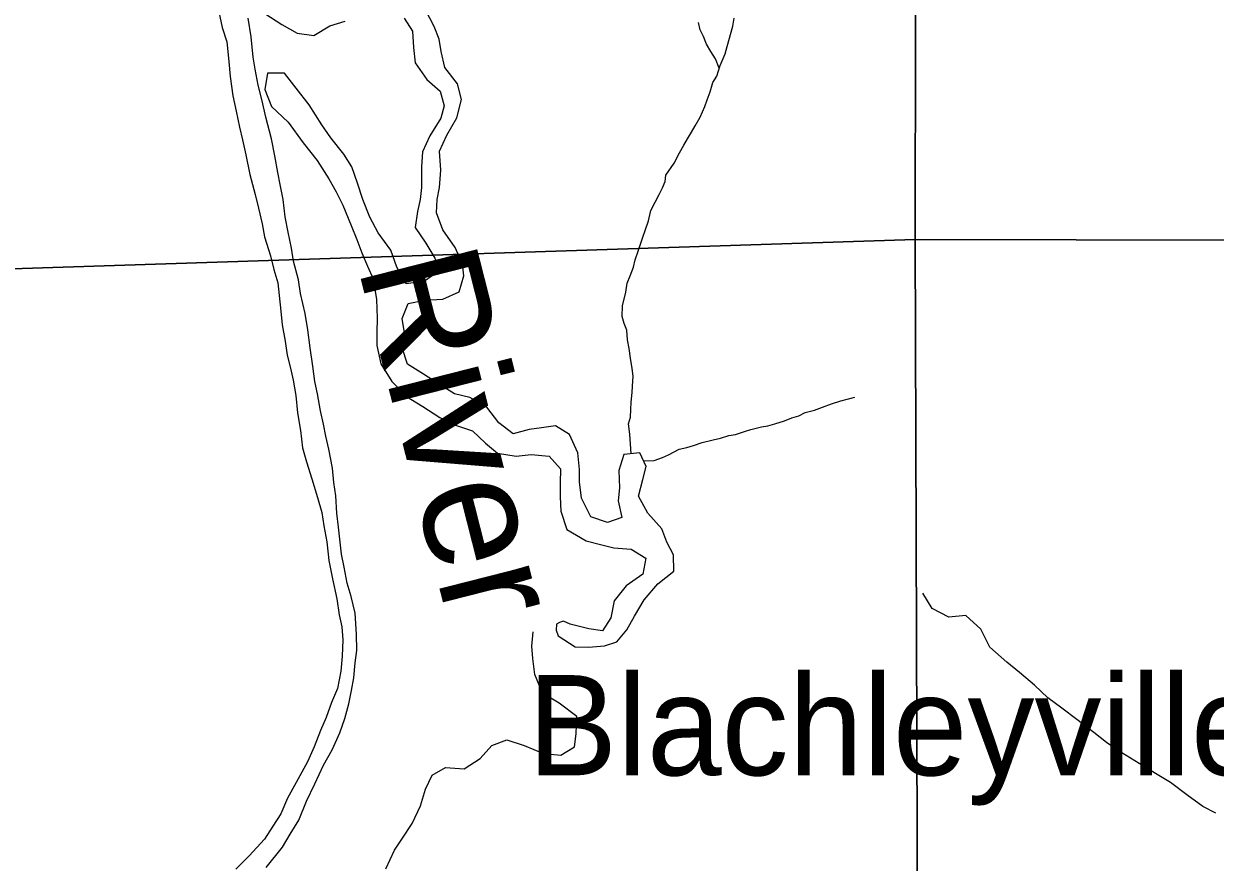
# Model space of a CAD drawing. Extents: x 1985906 to 2360102, y 891258 to 1222054.
# Drawn here: x 2078009 to 2082964, y 1006968 to 1010455 of the extents above; entities that cross this region are included whole.
import ezdxf

# ---------------------------------------------------------------- set-up
doc = ezdxf.new("R2010")
doc.units = 0
for name, color, linetype in [('GM_X_Major_River', 7, 'Continuous'), ('GM_X_Major_River_Text', 7, 'Continuous'), ('GM_X_Minor_River', 7, 'Continuous'), ('GM_X_Section', 7, 'Continuous'), ('GM_X_Unincorporated_Text', 7, 'Continuous')]:
    doc.layers.add(name, color=color, linetype=linetype)

msp = doc.modelspace()

# ---------------------------------------------------------------- linework, layer by layer
at = {"layer": 'GM_X_Major_River'}
for points in [[(2078820.2, 1010504.5), (2078834.5, 1010440.4), (2078852.7, 1010380.4), (2078861.1, 1010298.3), (2078867.3, 1010236.3), (2078877.7, 1010156.2), (2078892, 1010092.2), (2078906.2, 1010026.1), (2078918.5, 1009972.1), (2078932.7, 1009910.1), (2078949.1, 1009828), (2078971.4, 1009746), (2078985.7, 1009688), (2078999.9, 1009623.9), (2079010.2, 1009569.9), (2079034.5, 1009489.9), (2079048.7, 1009433.9), (2079065, 1009377.9), (2079071.2, 1009325.8), (2079077.5, 1009259.8), (2079083.7, 1009203.7), (2079096, 1009135.7), (2079104.2, 1009077.6), (2079118.5, 1009023.6), (2079128.7, 1008973.6), (2079140.9, 1008909.5), (2079147.2, 1008837.4), (2079159.5, 1008763.4), (2079167.9, 1008691.3), (2079184.1, 1008633.3), (2079206.4, 1008563.3), (2079230.7, 1008485.3), (2079249, 1008423.3), (2079257.2, 1008367.2), (2079269.5, 1008301.2), (2079277.8, 1008223.1), (2079292.2, 1008147.1), (2079310.5, 1008063), (2079320.8, 1007997), (2079331, 1007946.9), (2079335.2, 1007892.9), (2079333.5, 1007824.8), (2079327.8, 1007762.7), (2079314.1, 1007690.5), (2079288.3, 1007632.3), (2079266.6, 1007570.1), (2079242.8, 1007515.9), (2079217.1, 1007447.7), (2079189.3, 1007385.5), (2079141.7, 1007299.2), (2079105.9, 1007234.9), (2079078.2, 1007168.7), (2079044.4, 1007118.5), (2079010.6, 1007064.3), (2078946.9, 1006993.9), (2078891.1, 1006939.6)], [(2078999.8, 1010134.7), (2078983.5, 1010200.7), (2078971.2, 1010266.8), (2078963, 1010316.8), (2078954.7, 1010400.9), (2078942.4, 1010478.9)], [(2079017.1, 1006946.2), (2079084.8, 1007030.6), (2079116.5, 1007084.8), (2079152.3, 1007143), (2079184, 1007221.3), (2079219.7, 1007293.5), (2079255.4, 1007371.8), (2079291.1, 1007436), (2079322.8, 1007506.3), (2079344.6, 1007566.4), (2079360.3, 1007626.6), (2079372.1, 1007682.7), (2079381.9, 1007734.8), (2079387.6, 1007797), (2079393.4, 1007849.1), (2079393.1, 1007917.2), (2079386.8, 1008003.3), (2079370.5, 1008073.3), (2079354.2, 1008129.3), (2079342, 1008195.3), (2079329.7, 1008249.4), (2079317.3, 1008361.5), (2079311, 1008419.5), (2079306.7, 1008491.6), (2079298.5, 1008547.7), (2079292.2, 1008607.7), (2079277.9, 1008685.8), (2079265.7, 1008739.8), (2079255.5, 1008789.8), (2079243.2, 1008845.9), (2079230.9, 1008915.9), (2079218.7, 1008967.9), (2079210.4, 1009032), (2079200.1, 1009108.1), (2079189.8, 1009182.1), (2079179.5, 1009250.2), (2079159.2, 1009334.2), (2079150.9, 1009390.2), (2079130.6, 1009468.3), (2079122.4, 1009522.3), (2079108.1, 1009588.4), (2079095.8, 1009652.4), (2079087.5, 1009724.5), (2079075.3, 1009786.5), (2079065, 1009836.5), (2079052.8, 1009906.6), (2079038.5, 1009976.6), (2079016.1, 1010066.7), (2078999.8, 1010134.7)]]:
    msp.add_lwpolyline(points, dxfattribs=at)
at = {"layer": 'GM_X_Minor_River'}
for points in [[(2079011.4, 1010497.8), (2079081.6, 1010452.2), (2079145.8, 1010416.5), (2079215.8, 1010406.9), (2079281.6, 1010447.3), (2079345.5, 1010465.8)], [(2080231.5, 1007909.5), (2080301.8, 1007863.9), (2080357.8, 1007862.2), (2080423.7, 1007868.6), (2080475.6, 1007884.9), (2080517.4, 1007935.2), (2080549, 1007991.5), (2080588.7, 1008059.8), (2080646.3, 1008126.2), (2080712, 1008178.7), (2080711.6, 1008246.8), (2080683.3, 1008298.7), (2080663, 1008354.6), (2080604.7, 1008420.4), (2080566.3, 1008490.2), (2080583.9, 1008560.4), (2080597.6, 1008614.6), (2080571.3, 1008670.5), (2080505.3, 1008664.1), (2080483.7, 1008597.9), (2080486.1, 1008525.8), (2080480.4, 1008471.7), (2080496.8, 1008401.7), (2080436.9, 1008381.3), (2080366.8, 1008405), (2080328.4, 1008482.8), (2080320, 1008550.9), (2080319.7, 1008600.9), (2080313.3, 1008671), (2080278.9, 1008746.9), (2080220.7, 1008782.6), (2080162.8, 1008774.3), (2080110.8, 1008767.9), (2080044.9, 1008749.5), (2079984.7, 1008795.2), (2079934.3, 1008861), (2079864.1, 1008900.7), (2079800, 1008916.3), (2079733.8, 1008958), (2079671.6, 1008997.7), (2079605.4, 1009039.3), (2079583, 1009107.3), (2079592.6, 1009169.4), (2079582.3, 1009229.5), (2079608, 1009291.7), (2079675.9, 1009306.1), (2079751.8, 1009310.6), (2079819.7, 1009341), (2079839.3, 1009407.2), (2079833, 1009457.2), (2079802.7, 1009525.2), (2079752.3, 1009599), (2079725.9, 1009668.9), (2079727.6, 1009725), (2079737.3, 1009775.1), (2079742.9, 1009847.2), (2079738.5, 1009925.3), (2079768.1, 1009991.6), (2079809.7, 1010063.9), (2079829.3, 1010140.1), (2079812.9, 1010206.1), (2079760.5, 1010273.9), (2079744.2, 1010339.9), (2079735.9, 1010391.9), (2079715.6, 1010443.9), (2079679.2, 1010513.8)], [(2079591.4, 1010479.2), (2079625.7, 1010425.3), (2079630.1, 1010357.3), (2079636.4, 1010293.2), (2079684.8, 1010223.4), (2079741.1, 1010175.7), (2079757.4, 1010113.7), (2079743.7, 1010063.5), (2079698.1, 1009989.2), (2079666.5, 1009922.9), (2079662.8, 1009860.8), (2079663.3, 1009774.7), (2079657.6, 1009724.6), (2079645.9, 1009674.4)], [(2080535.3, 1008667), (2080530.1, 1008748.8), (2080523.5, 1008791.7), (2080531.8, 1008819.1), (2080533.6, 1008851.2), (2080535.4, 1008881.4), (2080539.2, 1008921.5), (2080541.1, 1008947.6), (2080542.9, 1008989.8), (2080538.7, 1009021.9), (2080532.5, 1009064), (2080526.3, 1009104.2), (2080520.1, 1009140.3), (2080517.8, 1009180.4), (2080505.7, 1009208.4), (2080497.5, 1009238.5), (2080499.3, 1009282.7), (2080513, 1009339), (2080518.8, 1009377.1), (2080530.7, 1009407.3), (2080544.5, 1009443.5), (2080552.4, 1009473.7), (2080564.2, 1009509.8), (2080583.9, 1009568.2), (2080593.8, 1009596.3), (2080607.6, 1009636.5), (2080617.4, 1009678.7), (2080635.3, 1009712.9), (2080651.1, 1009745.1), (2080665, 1009773.3), (2080676.9, 1009799.4), (2080678.7, 1009825.6), (2080714.6, 1009875.9), (2080736.4, 1009918.2), (2080754.2, 1009950.4), (2080770.1, 1009976.5), (2080786, 1010004.7), (2080801.9, 1010030.9), (2080821.8, 1010067.1), (2080841.6, 1010111.4), (2080851.4, 1010139.5), (2080863.3, 1010171.7), (2080875.1, 1010211.9), (2080891, 1010238.1), (2080904.8, 1010282.3), (2080926.6, 1010330.6), (2080934.4, 1010360.7), (2080958, 1010445.2), (2080963.9, 1010479.3)], [(2080901.2, 1010270.8), (2080886.6, 1010310.3), (2080866.4, 1010340.3), (2080848.2, 1010370.4), (2080836, 1010402.4), (2080821.8, 1010430.5), (2080815.7, 1010460.6)], [(2079645.9, 1009674.4), (2079636.2, 1009608.3), (2079680.6, 1009542.5), (2079718.9, 1009480.6), (2079739.2, 1009428.7), (2079675.4, 1009384.2), (2079599.5, 1009373.8), (2079561.1, 1009443.6), (2079534.8, 1009513.6), (2079482.4, 1009585.4), (2079448, 1009651.2), (2079419.6, 1009725.2), (2079397.2, 1009793.1), (2079372.9, 1009861.1), (2079340.6, 1009913), (2079286.2, 1009980.7), (2079247.9, 1010034.6), (2079195.4, 1010118.4), (2079141.1, 1010188.2), (2079092.7, 1010250), (2079022.7, 1010249.6), (2079011.1, 1010181.4), (2079039.5, 1010111.5), (2079107.9, 1010045.8), (2079170.3, 1009960), (2079228.7, 1009886.3), (2079277.1, 1009810.5), (2079307.4, 1009756.6), (2079335.7, 1009700.7), (2079370.2, 1009616.7), (2079394.5, 1009558.8), (2079414.8, 1009502.8), (2079439.1, 1009446.9), (2079461.4, 1009395), (2079475.9, 1009308.9), (2079478.3, 1009230.9), (2079476.7, 1009170.8), (2079477, 1009116.7), (2079493.4, 1009040.7), (2079539.8, 1008966.9), (2079600.1, 1008905.1), (2079668.3, 1008863.5), (2079738.6, 1008817.8), (2079804.7, 1008786.2), (2079874.9, 1008762.6), (2079929.1, 1008710.8), (2079979.4, 1008669), (2080057.4, 1008657.5), (2080119.4, 1008663.9), (2080193.4, 1008656.3), (2080241.7, 1008604.5), (2080240, 1008544.4), (2080240.3, 1008488.3), (2080242.7, 1008428.3), (2080267.1, 1008352.3), (2080347.3, 1008304.7), (2080407.4, 1008289), (2080463.5, 1008275.4), (2080535.5, 1008269.8), (2080595.7, 1008232.1), (2080584.1, 1008165.9), (2080514.4, 1008117.4), (2080464.7, 1008055.1), (2080451.1, 1007984.9), (2080415.4, 1007930.6), (2080359.4, 1007938.3), (2080281.3, 1007957.9)], [(2080586.7, 1008637.8), (2080630.9, 1008638.9), (2080664.9, 1008651.1), (2080690.9, 1008663.2), (2080734.9, 1008685.5), (2080766.9, 1008693.7), (2080794.9, 1008701.9), (2080830.9, 1008714.1), (2080876.9, 1008724.3), (2080906.9, 1008732.5), (2080940.9, 1008742.7), (2080969, 1008746.8), (2081007, 1008759.1), (2081033, 1008767.2), (2081077, 1008779.5), (2081103, 1008783.6), (2081133.1, 1008791.8), (2081173.1, 1008804), (2081203.1, 1008816.2), (2081233.1, 1008824.3), (2081259, 1008838.5), (2081297.1, 1008848.7), (2081331.1, 1008860.9), (2081369.1, 1008875.2), (2081407.1, 1008887.4), (2081439.1, 1008895.5), (2081465.1, 1008901.7)], [(2081989.2, 1007937.8), (2081926.9, 1007993.6), (2081856.9, 1007987.1), (2081786.7, 1008022.8), (2081748.4, 1008086.6)], [(2080281.3, 1007957.9), (2080253.1, 1007971.2), (2080236.4, 1007965.7), (2080224, 1007958.7), (2080222.6, 1007933.8), (2080231.5, 1007909.5)], [(2079515, 1006940), (2079550.6, 1007018.3), (2079584.3, 1007068.6), (2079623.9, 1007128.9), (2079659.5, 1007203.2), (2079679.1, 1007271.4), (2079706.8, 1007329.7), (2079762.6, 1007362), (2079840.6, 1007356.5), (2079906.4, 1007398.9), (2079956.1, 1007453.3), (2080018, 1007477.7), (2080090.1, 1007454.1), (2080170.3, 1007420.5), (2080242.3, 1007412.9), (2080300.1, 1007447.3), (2080305.8, 1007501.4), (2080309.4, 1007573.5), (2080235.1, 1007629.2), (2080166.9, 1007670.8), (2080134.4, 1007748.7), (2080126.1, 1007814.8), (2080121.8, 1007866.8), (2080127.5, 1007926.9)], [(2082967.3, 1007172.6), (2082913.1, 1007200.3), (2082846.9, 1007247.9), (2082778.6, 1007299.6), (2082722.4, 1007333.3), (2082648.2, 1007379), (2082575.9, 1007422.6), (2082511.7, 1007466.3), (2082459.5, 1007508), (2082389.2, 1007561.7), (2082326.9, 1007609.4), (2082268.7, 1007651.1), (2082212.4, 1007704.8), (2082150.1, 1007756.5), (2082097.9, 1007800.3), (2082027.6, 1007862), (2081989.2, 1007937.8)]]:
    msp.add_lwpolyline(points, dxfattribs=at)
at = {"layer": 'GM_X_Section'}
for points in [[(2077100, 1014883), (2081724.6, 1014883.5), (2081716.5, 1009558.5), (2077146.7, 1009410.2), (2077101, 1014668.9)], [(2081724.6, 1014883.5), (2087111.5, 1014901.6), (2087071.5, 1009546.5), (2081716.5, 1009558.5)], [(2081716.5, 1009558.5), (2081734.6, 1004191.7), (2077214.3, 1004147.7), (2077149.1, 1009328.2), (2077146.7, 1009410.2)], [(2087071.5, 1009546.5), (2087061.4, 1004217.5), (2081734.6, 1004191.7), (2081716.5, 1009558.5)]]:
    msp.add_lwpolyline(points, close=True, dxfattribs=at)

# ---------------------------------------------------------------- texts
at = {"layer": 'GM_X_Major_River_Text'}
msp.add_text('River', height=500.16, rotation=284.2628, dxfattribs=at).set_placement((2079396.6, 1009447.5))
at = {"layer": 'GM_X_Unincorporated_Text'}
msp.add_text('Blachleyville', height=417, rotation=0, dxfattribs=at).set_placement((2080105, 1007329.5))

doc.saveas('drawing.dxf')
